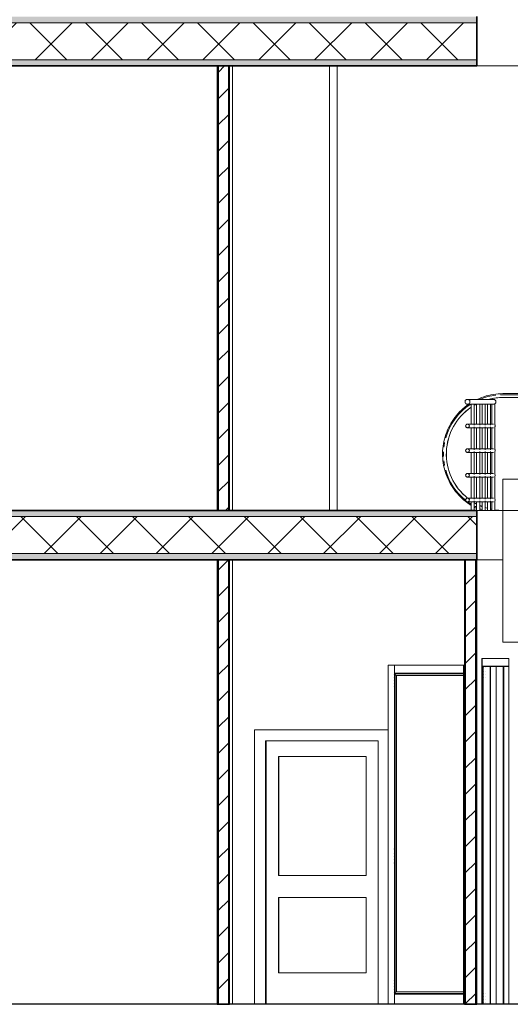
# Model space of a CAD drawing. Header units: inches. Extents: x 424 to 2043, y -237 to 445.
# Tile 886 of 965: x 966.82 to 970.79, y 218.15 to 226.13. Entities that reach past the tile are written whole.
import ezdxf

# ---------------------------------------------------------------- set-up
doc = ezdxf.new("R2010")
doc.units = ezdxf.units.IN
doc.header["$MEASUREMENT"] = 0
for name, color, linetype, lineweight in [('A-DOOR', 31, 'Continuous', 9), ('A-DOOR-FRAM', 31, 'Continuous', 9), ('A-FLOR', 192, 'Continuous', 9), ('A-FLOR-HRAL', 11, 'Continuous', 9), ('A-FLOR-MCUT', 51, 'Continuous', 9), ('A-FLOR-PATT', 8, 'Continuous', 35), ('A-GENM', 13, 'Continuous', 9), ('A-WALL', 113, 'Continuous', 9), ('A-WALL-PATT', 111, 'Continuous', 25)]:
    doc.layers.add(name, color=color, linetype=linetype, lineweight=lineweight)
pattern_1 = [(108.435, (988.67603, 228.86908), (-0.41678894, 0.83294356), [0.158, -1.159]), (139.399, (988.626028, 229.019077), (-2.49915805, 2.08284494), [0.077, -3.763]), (136.848, (988.984028, 229.069077), (-6.247659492, 5.831057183), [0.183, -8.952]), (109.983, (988.851028, 229.194077), (-1.249748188, 3.331484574), [0.098, -4.778]), (90, (988.81703, 228.86908), (-0.416, 0.417), [0.083, -0.333]), (118.443, (988.817028, 228.953077), (2.9159587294, -5.414786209), [0.227, -11.141]), (84.289, (988.709028, 229.152077), (-0.416051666, -3.748202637), [0.084, -4.102]), (129.806, (988.71703, 229.23608), (1.66603147, -2.08199523), [0.065, -3.188])]
pattern_2 = [(0, (988.56703, 228.86908), (0.406, 0.102), [0.034, -0.271, 0.034, -0.271, -1.626]), (0, (988.56703, 228.86908), (0.406, 0.102), [-0.61, 0.034, -0.576, 0.034, -0.271, -0.711]), (0, (988.56703, 228.86908), (0.406, 0.102), [-1.524, 0.034, -0.17, 0.034, -0.474]), (120, (988.72003, 228.92008), (-0.2913346, 0.30060631), [0.034, -0.271, 0.034, -0.271, -1.626]), (120, (988.72003, 228.92008), (-0.2913346, 0.30060631), [-0.61, 0.034, -0.576, 0.034, -0.271, -0.711]), (120, (988.72003, 228.92008), (-0.2913346, 0.30060631), [-1.524, 0.034, -0.17, 0.034, -0.474]), (240, (988.77103, 229.12308), (-0.1146654, -0.40260631), [0.034, -0.271, 0.034, -0.271, -1.626]), (240, (988.77103, 229.12308), (-0.1146654, -0.40260631), [-0.61, 0.034, -0.576, 0.034, -0.271, -0.711]), (240, (988.77103, 229.12308), (-0.1146654, -0.40260631), [-1.524, 0.034, -0.17, 0.034, -0.474])]
pattern_3 = [(45, (988.56703, 228.86908), (-0.2262742, 0.2262742), []), (135, (988.56703, 228.86908), (-0.2262742, -0.2262742), [])]
pattern_4 = [(0, (988.56703, 228.86908), (0, 0.15), []), (90, (988.56703, 228.86908), (-0.15, 9e-18), [])]
pattern_5 = [(45, (988.56703, 228.86908), (-0.106066, 0.106066), [])]
pattern_6 = [(45, (988.56703, 228.86908), (-0.212132, 0.212132), []), (135, (988.56703, 228.86908), (-0.212132, -0.212132), [])]

# ---------------------------------------------------------------- blocks, each defined once
blk = doc.blocks.new('Generic Models 1 - Generic Models 1-135348-Section 2')
at = {"layer": 'A-GENM', "lineweight": 25}
blk.add_line((63.9348, 1.6), (-2.9996, 1.6), dxfattribs=at)
blk = doc.blocks.new('Escalator - Escalator-177640-Section 2')
at = {"layer": 'A-GENM'}
for p, q in [((18.2253, 6.5462), (16.662, 6.5462)), ((18.2931, 6.5462), (18.2253, 6.5462)), ((23.5533, 2.6282), (18.2254, 6.5462)), ((23.621, 2.6282), (18.2932, 6.5462)), ((16.6603, 6.5144), (18.2132, 6.5144)), ((18.221, 6.5377), (16.6605, 6.5377)), ((18.2132, 6.5144), (23.5411, 2.5964)), ((23.5489, 2.6197), (18.221, 6.5377)), ((18.2888, 6.5377), (18.2369, 6.5377)), ((18.2686, 6.5144), (18.281, 6.5144)), ((18.281, 6.5144), (23.5657, 2.6282)), ((23.6052, 2.6281), (18.2888, 6.5377)), ((16.6609, 5.854), (16.6609, 5.6)), ((17.9712, 5.854), (16.6609, 5.854)), ((23.301, 1.936), (17.9712, 5.854)), ((16.6603, 5.6), (16.6603, 5.5839)), ((16.6609, 5.6), (17.7266, 5.6)), ((16.6609, 5.6), (17.7266, 5.6)), ((17.7266, 5.6), (16.6609, 5.6)), ((16.6609, 5.6), (16.6609, 4.5332)), ((17.7266, 5.6), (23.0564, 1.682)), ((17.7266, 5.6), (23.0564, 1.682)), ((23.0564, 1.682), (17.7266, 5.6)), ((16.6601, 5.5682), (16.662, 5.5682)), ((16.6609, 4.5332), (17.8789, 4.5332)), ((17.8789, 4.5332), (22.0452, 1.6)), ((23.5411, 2.5964), (24.4698, 2.5964)), ((24.47, 2.6197), (23.5489, 2.6197)), ((24.4715, 2.6282), (23.5532, 2.6282)), ((24.4726, 2.5964), (24.4704, 2.5964)), ((24.5393, 2.6282), (24.4715, 2.6282)), ((24.5404, 2.5964), (24.5381, 2.5964)), ((24.4704, 1.936), (23.301, 1.936)), ((24.4704, 1.682), (24.4704, 1.936)), ((23.0564, 1.682), (24.4698, 1.682)), ((23.0564, 1.682), (24.4698, 1.682)), ((23.2068, 1.682), (23.0564, 1.682)), ((24.4698, 1.682), (23.2068, 1.682)), ((23.2068, 1.682), (23.2068, 1.6)), ((23.2068, 1.6), (23.2068, 1.682)), ((24.4698, 1.682), (24.4698, 1.6659)), ((24.4704, 1.682), (24.4726, 1.682)), ((24.5381, 1.682), (24.5404, 1.682)), ((24.4704, 1.6), (24.4704, 1.6552)), ((24.5404, 1.6503), (24.5404, 1.6))]:
    blk.add_line(p, q, dxfattribs=at)
at = {"layer": 'A-GENM', "flags": 128}
for points in [[(16.662, 6.5462), (16.6424, 6.5458), (16.6229, 6.5446), (16.6035, 6.5427), (16.5841, 6.54), (16.5649, 6.5365), (16.5458, 6.5322), (16.5269, 6.5272), (16.5082, 6.5214), (16.4898, 6.5149), (16.4717, 6.5076), (16.4545, 6.4999)], [(16.3852, 6.4602), (16.3701, 6.4494), (16.3547, 6.4374), (16.3398, 6.4248), (16.3253, 6.4116), (16.3114, 6.3979), (16.2981, 6.3836), (16.2853, 6.3687), (16.2732, 6.3534), (16.2617, 6.3376), (16.2508, 6.3214), (16.2406, 6.3047), (16.231, 6.2877), (16.2221, 6.2702), (16.214, 6.2525), (16.2065, 6.2344), (16.1998, 6.216), (16.1939, 6.1974), (16.1886, 6.1785), (16.1842, 6.1595), (16.1805, 6.1403), (16.1775, 6.121), (16.1754, 6.1015), (16.174, 6.082), (16.1734, 6.0625), (16.1736, 6.0429), (16.1745, 6.0234), (16.1763, 6.0039), (16.1788, 5.9845), (16.1821, 5.9652), (16.1861, 5.9461), (16.1909, 5.9272), (16.1965, 5.9084), (16.2028, 5.8899), (16.2099, 5.8717), (16.2177, 5.8537), (16.2261, 5.8361), (16.2353, 5.8188), (16.2452, 5.802), (16.2557, 5.7855), (16.2669, 5.7694), (16.2787, 5.7539), (16.2911, 5.7388), (16.3042, 5.7242), (16.3178, 5.7101), (16.3319, 5.6966), (16.3466, 5.6837), (16.3617, 5.6714), (16.3774, 5.6597), (16.3935, 5.6486), (16.4054, 5.6411)], [(16.4303, 5.6267), (16.4443, 5.6194), (16.4491, 5.6171)], [(16.474, 5.6059), (16.48, 5.6034), (16.4889, 5.6)], [(24.4715, 1.6502), (24.491, 1.6506), (24.5105, 1.6518), (24.53, 1.6537), (24.5493, 1.6565), (24.5686, 1.66), (24.5876, 1.6642), (24.6065, 1.6693), (24.6252, 1.675), (24.6436, 1.6816), (24.6618, 1.6888), (24.6796, 1.6968), (24.6971, 1.7055), (24.7143, 1.7149), (24.731, 1.7249), (24.7474, 1.7356), (24.7633, 1.747), (24.7787, 1.759), (24.7937, 1.7716), (24.8081, 1.7848), (24.822, 1.7986), (24.8353, 1.8129), (24.8481, 1.8277), (24.8602, 1.843), (24.8718, 1.8588), (24.8826, 1.875), (24.8929, 1.8917), (24.9024, 1.9088), (24.9113, 1.9262), (24.9194, 1.944), (24.9269, 1.9621), (24.9336, 1.9804), (24.9396, 1.999), (24.9448, 2.0179), (24.9493, 2.0369), (24.953, 2.0561), (24.9559, 2.0755), (24.9581, 2.0949), (24.9595, 2.1144), (24.9601, 2.134), (24.9599, 2.1535), (24.9589, 2.173), (24.9572, 2.1925), (24.9547, 2.2119), (24.9514, 2.2312), (24.9473, 2.2503), (24.9425, 2.2693), (24.9369, 2.288), (24.9306, 2.3065), (24.9236, 2.3248), (24.9158, 2.3427), (24.9073, 2.3603), (24.8981, 2.3776), (24.8882, 2.3945), (24.8777, 2.4109), (24.8665, 2.427), (24.8547, 2.4426), (24.8423, 2.4577), (24.8293, 2.4722), (24.8157, 2.4863), (24.8015, 2.4998), (24.7869, 2.5127), (24.7717, 2.525), (24.756, 2.5368), (24.7399, 2.5478), (24.7234, 2.5582), (24.7064, 2.568), (24.6891, 2.5771), (24.6714, 2.5854), (24.6535, 2.5931), (24.6352, 2.6), (24.6166, 2.6062), (24.5979, 2.6116), (24.5789, 2.6163), (24.5597, 2.6202), (24.5404, 2.6233), (24.521, 2.6257), (24.5015, 2.6273), (24.482, 2.6281), (24.4715, 2.6282)], [(24.5393, 1.6502), (24.5588, 1.6506), (24.5783, 1.6518), (24.5978, 1.6537), (24.6171, 1.6565), (24.6363, 1.66), (24.6554, 1.6642), (24.6743, 1.6693), (24.693, 1.675), (24.7114, 1.6816), (24.7296, 1.6888), (24.7474, 1.6968), (24.7649, 1.7055), (24.7821, 1.7149), (24.7988, 1.7249), (24.8152, 1.7356), (24.8311, 1.747), (24.8465, 1.759), (24.8615, 1.7716), (24.8759, 1.7848), (24.8898, 1.7986), (24.9031, 1.8129), (24.9159, 1.8277), (24.928, 1.843), (24.9395, 1.8588), (24.9504, 1.875), (24.9607, 1.8917), (24.9702, 1.9088), (24.9791, 1.9262), (24.9872, 1.944), (24.9947, 1.9621), (25.0014, 1.9804), (25.0074, 1.999), (25.0126, 2.0179), (25.0171, 2.0369), (25.0208, 2.0561), (25.0237, 2.0755), (25.0259, 2.0949), (25.0272, 2.1144), (25.0278, 2.134), (25.0277, 2.1535), (25.0267, 2.173), (25.025, 2.1925), (25.0224, 2.2119), (25.0191, 2.2312), (25.0151, 2.2503), (25.0103, 2.2693), (25.0047, 2.288), (24.9984, 2.3065), (24.9913, 2.3248), (24.9836, 2.3427), (24.9751, 2.3603), (24.9659, 2.3776), (24.956, 2.3945), (24.9455, 2.4109), (24.9343, 2.427), (24.9225, 2.4426), (24.9101, 2.4577), (24.8971, 2.4722), (24.8835, 2.4863), (24.8693, 2.4998), (24.8546, 2.5127), (24.8395, 2.525), (24.8238, 2.5368), (24.8077, 2.5478), (24.7912, 2.5582), (24.7742, 2.568), (24.7569, 2.5771), (24.7392, 2.5854), (24.7212, 2.5931), (24.703, 2.6), (24.6844, 2.6062), (24.6656, 2.6116), (24.6467, 2.6163), (24.6275, 2.6202), (24.6082, 2.6233), (24.5888, 2.6257), (24.5693, 2.6273), (24.5498, 2.6281), (24.5393, 2.6282)]]:
    blk.add_lwpolyline(points, dxfattribs=at)
at = {"layer": 'A-GENM'}
for centre, major_axis, ratio, start_param, end_param in [((16.6605, 6.0572), (0, 0.4805), 0.999044, 0.571277, 1.295907), ((16.6603, 6.0572), (0, 0.4572), 0.999044, 0.491662, 0.528981), ((16.6609, 6.0572), (0, 0.4572), 0.999044, 0.491664, 0.530434), ((16.6605, 6.0572), (0, 0.4805), 0.999044, 0.115922, 0.391587), ((16.6603, 6.0572), (0, 0.4572), 0.999044, 0, 0.238377), ((16.6609, 6.0572), (0, 0.4572), 0.999044, 0.165347, 0.238374), ((16.6605, 6.0572), (0, 0.4805), 0.999044, 0, 0.037382), ((16.6603, 6.0572), (0, 0.4572), 0.999044, 0.594371, 2.468935), ((16.6609, 6.0572), (0, 0.4572), 0.999044, 0.595825, 2.468935), ((16.6605, 6.0572), (0, 0.4805), 0.999044, 1.374447, 1.452987), ((16.6605, 6.0572), (0, 0.4805), 0.999044, 1.531526, 1.610066), ((16.6605, 6.0572), (0, 0.4805), 0.999044, 1.688606, 1.767146), ((16.6605, 6.0572), (0, 0.4805), 0.999044, 1.845686, 2.464326), ((16.6605, 6.0572), (0, 0.4805), 0.999044, 2.508106, 2.579595), ((16.6609, 6.0572), (0, 0.4572), 0.999044, 2.610781, 2.659149), ((16.6603, 6.0572), (0, 0.4572), 0.999044, 2.612236, 2.660476), ((16.6605, 6.0572), (0, 0.4805), 0.999044, 2.640275, 2.685161), ((16.6609, 6.0572), (0, 0.4572), 0.999044, 2.718496, 2.763685), ((16.6603, 6.0572), (0, 0.4572), 0.999044, 2.719825, 2.765012), ((16.6605, 6.0572), (0, 0.4805), 0.999044, 2.741361, 2.783756), ((16.6609, 6.0572), (0, 0.4572), 0.999044, 2.822524, 2.865066), ((16.6603, 6.0572), (0, 0.4572), 0.999044, 2.82378, 2.86632), ((16.6609, 6.0572), (0, 0.4572), 0.999044, 2.921405, 2.946476), ((16.6603, 6.0572), (0, 0.4572), 0.999044, 2.92266, 2.947731), ((16.6603, 6.0572), (0, 0.4572), 0.999044, 3.003379, 3.141593), ((16.6607, 5.5839), (0, 0.00898), 0.043708, 1.570796, 2.491661), ((16.662, 5.6423), (0, 0.0741), 0.043708, 2.656457, 2.788975), ((24.4698, 2.1392), (0, 0.4572), 0.999044, 3.141593, 6.283185), ((24.47, 2.1392), (0, 0.4805), 0.999044, 4.934914, 6.283185), ((24.5377, 2.1392), (0, 0.4805), 0.999044, 4.934914, 6.207924), ((24.5376, 2.1392), (0, 0.4572), 0.999044, 6.001783, 6.004459), ((24.5376, 2.1392), (0, 0.4572), 0.999044, 3.595289, 5.834791), ((24.47, 2.1392), (0, 0.4805), 0.999044, 4.516039, 4.908739), ((24.5377, 2.1392), (0, 0.4805), 0.999044, 4.516039, 4.908739), ((24.47, 2.1392), (0, 0.4805), 0.999044, 3.141593, 4.489864), ((24.5377, 2.1392), (0, 0.4805), 0.999044, 3.208372, 4.489864), ((24.5376, 2.1392), (0, 0.4572), 0.999044, 3.420318, 3.422995), ((24.4702, 1.6659), (0, 0.00898), 0.043708, 1.570796, 2.491661), ((24.4715, 1.7243), (0, 0.0741), 0.043708, 2.656457, 3.141593), ((24.5393, 1.7243), (0, 0.0741), 0.043708, 2.772645, 3.141593)]:
    blk.add_ellipse(centre, major_axis=major_axis, ratio=ratio, start_param=start_param, end_param=end_param, dxfattribs=at)
for points in [[(18.221, 6.5377), (18.2233, 6.5432), (18.2248, 6.5462), (18.2253, 6.5462)], [(18.2888, 6.5377), (18.2911, 6.5432), (18.2926, 6.5462), (18.2931, 6.5462)], [(18.2185, 6.5305), (18.2187, 6.5312), (18.2192, 6.5326), (18.2198, 6.5345), (18.2205, 6.5363), (18.2208, 6.5372), (18.221, 6.5377)], [(18.2863, 6.5305), (18.2865, 6.5312), (18.287, 6.5326), (18.2876, 6.5345), (18.2882, 6.5363), (18.2886, 6.5372), (18.2888, 6.5377)], [(23.5464, 2.6125), (23.5466, 2.6132), (23.5471, 2.6146), (23.5477, 2.6166), (23.5483, 2.6183), (23.5487, 2.6193), (23.5489, 2.6197)], [(23.5489, 2.6197), (23.5511, 2.6253), (23.5527, 2.6282), (23.5532, 2.6282)]]:
    blk.add_open_spline(points, degree=3, dxfattribs=at)
blk = doc.blocks.new('Railing - 25mm-V40-Section 2')
at = {"layer": 'A-FLOR-HRAL'}
for p, q in [((16.5725, 6.46), (16.5725, 6.3)), ((16.5975, 6.46), (16.5725, 6.46)), ((16.5975, 6.2918), (16.5975, 6.46)), ((16.5975, 6.46), (16.5975, 6.46)), ((16.5725, 6.27), (16.5725, 6.1)), ((16.5975, 6.0918), (16.5975, 6.2782)), ((16.5725, 6.07), (16.5725, 5.9)), ((16.5975, 5.8918), (16.5975, 6.0782)), ((16.5725, 5.87), (16.5725, 5.7)), ((16.5975, 5.6918), (16.5975, 5.8782)), ((16.5725, 5.67), (16.5725, 5.6)), ((16.5975, 5.6), (16.5975, 5.6782))]:
    blk.add_line(p, q, dxfattribs=at)
blk = doc.blocks.new('Railing - 25mm-V41-Section 2')
at = {"layer": 'A-FLOR-HRAL'}
for p, q in [((16.4053, 6.46), (16.4053, 6.2998)), ((16.4303, 6.46), (16.4053, 6.46)), ((16.4303, 6.292), (16.4303, 6.46)), ((16.4303, 6.46), (16.4303, 6.46)), ((16.4053, 6.2702), (16.4053, 6.0998)), ((16.4303, 6.092), (16.4303, 6.278)), ((16.4053, 6.0702), (16.4053, 5.8998)), ((16.4303, 5.892), (16.4303, 6.078)), ((16.4053, 5.8702), (16.4053, 5.6998)), ((16.4303, 5.692), (16.4303, 5.878)), ((16.4053, 5.6702), (16.4053, 5.6)), ((16.4303, 5.6), (16.4303, 5.678))]:
    blk.add_line(p, q, dxfattribs=at)
blk = doc.blocks.new('Railing - 25mm-V42-Section 2')
at = {"layer": 'A-FLOR-HRAL'}
for p, q in [((16.449, 6.46), (16.449, 6.2998)), ((16.474, 6.46), (16.4491, 6.46)), ((16.474, 6.2919), (16.474, 6.46)), ((16.474, 6.46), (16.474, 6.46)), ((16.449, 6.2702), (16.449, 6.0998)), ((16.474, 6.0919), (16.474, 6.2781)), ((16.449, 6.0702), (16.449, 5.8998)), ((16.474, 5.8919), (16.474, 6.0781)), ((16.449, 5.8702), (16.449, 5.6998)), ((16.474, 5.6919), (16.474, 5.8781)), ((16.449, 5.6702), (16.449, 5.6)), ((16.474, 5.6), (16.474, 5.6781))]:
    blk.add_line(p, q, dxfattribs=at)
blk = doc.blocks.new('Railing - 25mm-V43-Section 2')
at = {"layer": 'A-FLOR-HRAL'}
for p, q in [((16.4927, 6.46), (16.4927, 6.3)), ((16.5177, 6.46), (16.4928, 6.46)), ((16.5177, 6.2919), (16.5177, 6.46)), ((16.5177, 6.46), (16.5177, 6.46)), ((16.4927, 6.27), (16.4927, 6.1)), ((16.5177, 6.0919), (16.5177, 6.2781)), ((16.4927, 6.07), (16.4927, 5.9)), ((16.5177, 5.8919), (16.5177, 6.0781)), ((16.4927, 5.87), (16.4927, 5.7)), ((16.5177, 5.6919), (16.5177, 5.8781)), ((16.4927, 5.67), (16.4927, 5.6)), ((16.5177, 5.6), (16.5177, 5.6781))]:
    blk.add_line(p, q, dxfattribs=at)
blk = doc.blocks.new('Railing - 25mm-V44-Section 2')
at = {"layer": 'A-FLOR-HRAL'}
for p, q in [((16.5365, 6.46), (16.5365, 6.3)), ((16.5614, 6.46), (16.5365, 6.46)), ((16.5615, 6.46), (16.5614, 6.46)), ((16.5615, 6.2919), (16.5615, 6.46)), ((16.5365, 6.27), (16.5365, 6.1)), ((16.5615, 6.0919), (16.5615, 6.2781)), ((16.5365, 6.07), (16.5365, 5.9)), ((16.5615, 5.8919), (16.5615, 6.0781)), ((16.5365, 5.87), (16.5365, 5.7)), ((16.5615, 5.6919), (16.5615, 5.8781)), ((16.5365, 5.67), (16.5365, 5.6)), ((16.5615, 5.6), (16.5615, 5.6781))]:
    blk.add_line(p, q, dxfattribs=at)
blk = doc.blocks.new('Railing - Railing-185991-Section 2')
at = {"layer": 'A-FLOR-HRAL'}
for p, q in [((16.5855, 6.5), (16.375, 6.5)), ((16.375, 6.46), (16.5855, 6.46)), ((16.5855, 6.3), (16.375, 6.3)), ((16.375, 6.27), (16.5855, 6.27)), ((16.5855, 6.1), (16.375, 6.1)), ((16.375, 6.07), (16.5855, 6.07)), ((16.5855, 5.9), (16.375, 5.9)), ((16.375, 5.87), (16.5855, 5.87)), ((16.5855, 5.7), (16.375, 5.7)), ((16.375, 5.67), (16.5855, 5.67))]:
    blk.add_line(p, q, dxfattribs=at)
at = {"layer": 'A-FLOR-HRAL', "lineweight": 18, "flags": 128}
for points in [[(16.3951, 6.48), (16.3945, 6.4848), (16.3928, 6.4893), (16.39, 6.4933), (16.3864, 6.4965), (16.3821, 6.4987), (16.3775, 6.4999), (16.3726, 6.4999), (16.3679, 6.4987), (16.3637, 6.4965), (16.3601, 6.4933), (16.3573, 6.4893), (16.3556, 6.4848), (16.355, 6.48)], [(16.355, 6.48), (16.3556, 6.4752), (16.3573, 6.4707), (16.3601, 6.4667), (16.3637, 6.4635), (16.3679, 6.4613), (16.3726, 6.4601), (16.3775, 6.4601), (16.3821, 6.4613), (16.3864, 6.4635), (16.39, 6.4667), (16.3928, 6.4707), (16.3945, 6.4752), (16.3951, 6.48)], [(16.3901, 6.285), (16.3896, 6.2886), (16.3883, 6.292), (16.3863, 6.2949), (16.3836, 6.2973), (16.3804, 6.299), (16.3769, 6.2999), (16.3732, 6.2999), (16.3697, 6.299), (16.3665, 6.2973), (16.3638, 6.2949), (16.3617, 6.292), (16.3605, 6.2886), (16.36, 6.285)], [(16.36, 6.285), (16.3605, 6.2814), (16.3617, 6.278), (16.3638, 6.2751), (16.3665, 6.2727), (16.3697, 6.271), (16.3732, 6.2701), (16.3769, 6.2701), (16.3804, 6.271), (16.3836, 6.2727), (16.3863, 6.2751), (16.3883, 6.278), (16.3896, 6.2814), (16.3901, 6.285)], [(16.3901, 6.085), (16.3896, 6.0886), (16.3883, 6.092), (16.3863, 6.0949), (16.3836, 6.0973), (16.3804, 6.099), (16.3769, 6.0999), (16.3732, 6.0999), (16.3697, 6.099), (16.3665, 6.0973), (16.3638, 6.0949), (16.3617, 6.092), (16.3605, 6.0886), (16.36, 6.085)], [(16.36, 6.085), (16.3605, 6.0814), (16.3617, 6.078), (16.3638, 6.0751), (16.3665, 6.0727), (16.3697, 6.071), (16.3732, 6.0701), (16.3769, 6.0701), (16.3804, 6.071), (16.3836, 6.0727), (16.3863, 6.0751), (16.3883, 6.078), (16.3896, 6.0814), (16.3901, 6.085)], [(16.3901, 5.885), (16.3896, 5.8886), (16.3883, 5.892), (16.3863, 5.8949), (16.3836, 5.8973), (16.3804, 5.899), (16.3769, 5.8999), (16.3732, 5.8999), (16.3697, 5.899), (16.3665, 5.8973), (16.3638, 5.8949), (16.3617, 5.892), (16.3605, 5.8886), (16.36, 5.885)], [(16.36, 5.885), (16.3605, 5.8814), (16.3617, 5.878), (16.3638, 5.8751), (16.3665, 5.8727), (16.3697, 5.871), (16.3732, 5.8701), (16.3769, 5.8701), (16.3804, 5.871), (16.3836, 5.8727), (16.3863, 5.8751), (16.3883, 5.878), (16.3896, 5.8814), (16.3901, 5.885)], [(16.3901, 5.685), (16.3896, 5.6886), (16.3883, 5.692), (16.3863, 5.6949), (16.3836, 5.6973), (16.3804, 5.699), (16.3769, 5.6999), (16.3732, 5.6999), (16.3697, 5.699), (16.3665, 5.6973), (16.3638, 5.6949), (16.3617, 5.692), (16.3605, 5.6886), (16.36, 5.685)], [(16.36, 5.685), (16.3605, 5.6814), (16.3617, 5.678), (16.3638, 5.6751), (16.3665, 5.6727), (16.3697, 5.671), (16.3732, 5.6701), (16.3769, 5.6701), (16.3804, 5.671), (16.3836, 5.6727), (16.3863, 5.6751), (16.3883, 5.678), (16.3896, 5.6814), (16.3901, 5.685)]]:
    blk.add_lwpolyline(points, dxfattribs=at)
at = {"layer": 'A-FLOR-HRAL'}
for centre, major_axis, start_param, end_param in [((16.5855, 6.48), (0, 0.02), 4.712389, 6.283185), ((16.5855, 6.48), (0, 0.02), 3.141593, 4.712389), ((16.5855, 6.285), (0, 0.015), 4.712389, 5.349904), ((16.5855, 6.285), (0, 0.015), 4.074874, 4.712389), ((16.5855, 6.085), (0, 0.015), 4.712389, 5.349904), ((16.5855, 6.085), (0, 0.015), 4.074874, 4.712389), ((16.5855, 5.885), (0, 0.015), 4.712389, 5.349904), ((16.5855, 5.885), (0, 0.015), 4.074874, 4.712389), ((16.5855, 5.685), (0, 0.015), 4.055985, 4.712389), ((16.5855, 5.685), (0, 0.015), 4.712389, 5.349904)]:
    blk.add_ellipse(centre, major_axis=major_axis, ratio=0.999044, start_param=start_param, end_param=end_param, dxfattribs=at)
for name in ['Railing - 25mm-V41-Section 2', 'Railing - 25mm-V42-Section 2', 'Railing - 25mm-V43-Section 2', 'Railing - 25mm-V44-Section 2', 'Railing - 25mm-V40-Section 2']:
    blk.add_blockref(name, (0, 0))
blk = doc.blocks.new('5-panel_Bi-fold_external_door_10806 - Type 1-225860-Section 2')
at = {"layer": 'A-DOOR'}
for p, q in [((16.4923, 4.4), (16.4942, 4.4)), ((16.4923, 4.4), (16.4923, 1.6)), ((16.4942, 4.339), (16.4942, 4.4)), ((16.4942, 4.4), (16.7089, 4.4)), ((16.4942, 4.4), (16.4942, 1.6)), ((16.7089, 4.4), (16.7089, 4.339)), ((16.7089, 4.4), (16.7108, 4.4)), ((16.7089, 4.4), (16.7089, 1.6)), ((16.7108, 4.4), (16.7108, 1.6)), ((15.7325, 4.348), (15.7838, 4.348)), ((15.7325, 4.348), (15.7325, 1.6)), ((15.7838, 4.348), (15.7838, 1.6)), ((15.7846, 4.2816), (15.7846, 4.348)), ((15.7846, 4.348), (16.344, 4.348)), ((16.344, 4.348), (16.35, 4.348)), ((16.344, 1.6), (16.344, 4.348)), ((16.4922, 4.337), (16.7069, 4.337)), ((16.4942, 4.339), (16.7089, 4.339)), ((16.4963, 4.3372), (16.4963, 1.6)), ((16.5013, 4.3374), (16.5013, 4.2816)), ((16.5019, 1.6), (16.5019, 4.3374)), ((16.5065, 4.324), (16.5065, 4.324)), ((16.5065, 4.324), (16.5065, 4.324)), ((16.5065, 4.324), (16.5065, 4.324)), ((16.5205, 4.324), (16.5205, 4.324)), ((16.5205, 4.324), (16.5205, 4.324)), ((16.5205, 4.324), (16.5205, 4.324)), ((16.5205, 4.324), (16.5205, 4.324)), ((16.5205, 4.324), (16.5205, 4.324)), ((16.5205, 4.324), (16.5205, 4.324)), ((16.558, 1.6), (16.558, 4.3378)), ((16.562, 1.6), (16.562, 4.3378)), ((16.6074, 4.3388), (16.6074, 1.6)), ((16.6646, 4.3375), (16.6646, 1.6)), ((16.6692, 4.3375), (16.6692, 1.6)), ((15.7725, 4.2725), (15.7725, 4.2725)), ((15.7726, 4.2725), (15.7725, 4.2725)), ((15.7726, 4.2475), (15.7725, 4.2475)), ((15.7725, 4.2475), (15.7725, 4.2475)), ((15.7726, 4.2475), (15.7725, 4.2475)), ((15.7726, 4.2725), (15.7726, 4.2725)), ((15.7726, 4.2475), (15.7726, 4.2475)), ((15.7726, 4.2475), (15.7726, 4.2475)), ((15.7726, 4.2475), (15.7726, 4.2475)), ((15.7846, 4.2766), (15.7846, 4.2816)), ((15.7846, 4.2816), (16.344, 4.2816)), ((15.7949, 4.2627), (15.7846, 4.2766)), ((15.7846, 4.2766), (16.344, 4.2766)), ((15.7865, 4.2725), (15.7865, 4.2725)), ((15.7865, 4.2475), (15.7865, 4.2475)), ((15.7865, 4.2475), (15.7865, 4.2475)), ((15.7865, 4.2475), (15.7865, 4.2475)), ((15.7954, 4.2626), (15.7949, 4.2627)), ((15.7949, 4.2627), (16.344, 4.2627)), ((15.7955, 4.2627), (15.7955, 1.7018)), ((15.7991, 4.2627), (15.7991, 1.7018)), ((16.4963, 4.2816), (16.5013, 4.2816)), ((16.5012, 4.2766), (16.4963, 4.2694)), ((16.4963, 4.2766), (16.5012, 4.2766)), ((16.5013, 4.2816), (16.5012, 4.2766)), ((16.5065, 4.299), (16.5065, 4.299)), ((16.5065, 4.299), (16.5065, 4.299)), ((16.5065, 4.299), (16.5065, 4.299)), ((16.5065, 4.274), (16.5065, 4.274)), ((16.5065, 4.274), (16.5065, 4.274)), ((16.5065, 4.274), (16.5065, 4.274)), ((16.5065, 4.249), (16.5065, 4.249)), ((16.5065, 4.249), (16.5065, 4.249)), ((16.5205, 4.299), (16.5205, 4.299)), ((16.5205, 4.299), (16.5205, 4.299)), ((16.5205, 4.299), (16.5205, 4.299)), ((16.5205, 4.299), (16.5205, 4.299)), ((16.5205, 4.299), (16.5205, 4.299)), ((16.5205, 4.299), (16.5205, 4.299)), ((16.5205, 4.274), (16.5205, 4.274)), ((16.5205, 4.274), (16.5205, 4.274)), ((16.5205, 4.274), (16.5205, 4.274)), ((16.5205, 4.274), (16.5205, 4.274)), ((16.5205, 4.274), (16.5205, 4.274)), ((16.5205, 4.274), (16.5205, 4.274)), ((16.5205, 4.249), (16.5205, 4.249)), ((16.5205, 4.249), (16.5205, 4.249)), ((16.5205, 4.249), (16.5205, 4.249)), ((16.5205, 4.249), (16.5205, 4.249)), ((15.7726, 4.2225), (15.7725, 4.2225)), ((15.7725, 4.2225), (15.7725, 4.2225)), ((15.7726, 4.2225), (15.7725, 4.2225)), ((15.7726, 4.1975), (15.7725, 4.1975)), ((15.7725, 4.1975), (15.7725, 4.1975)), ((15.7726, 4.1975), (15.7725, 4.1975)), ((15.7726, 4.1725), (15.7725, 4.1725)), ((15.7726, 4.2225), (15.7726, 4.2225)), ((15.7726, 4.2225), (15.7726, 4.2225)), ((15.7726, 4.2225), (15.7726, 4.2225)), ((15.7726, 4.1975), (15.7726, 4.1975)), ((15.7726, 4.1975), (15.7726, 4.1975)), ((15.7726, 4.1975), (15.7726, 4.1975)), ((15.7726, 4.1725), (15.7726, 4.1725)), ((15.7726, 4.1725), (15.7726, 4.1725)), ((15.7865, 4.2225), (15.7865, 4.2225)), ((15.7865, 4.2225), (15.7865, 4.2225)), ((15.7865, 4.2225), (15.7865, 4.2225)), ((15.7865, 4.1975), (15.7865, 4.1975)), ((15.7865, 4.1975), (15.7865, 4.1975)), ((15.7865, 4.1975), (15.7865, 4.1975)), ((15.7865, 4.1725), (15.7865, 4.1725)), ((15.7865, 4.1725), (15.7865, 4.1725)), ((15.7725, 2.858), (15.7725, 2.858)), ((15.7726, 2.858), (15.7725, 2.858)), ((15.7726, 2.85), (15.7725, 2.85)), ((15.7725, 2.85), (15.7725, 2.85)), ((15.7726, 2.85), (15.7725, 2.85)), ((15.7726, 2.825), (15.7725, 2.825)), ((15.7725, 2.825), (15.7725, 2.825)), ((15.7726, 2.825), (15.7725, 2.825)), ((15.7726, 2.8), (15.7725, 2.8)), ((15.7725, 2.8), (15.7725, 2.8)), ((15.7726, 2.8), (15.7725, 2.8)), ((15.7726, 2.858), (15.7726, 2.858)), ((15.7726, 2.85), (15.7726, 2.85)), ((15.7726, 2.85), (15.7726, 2.85)), ((15.7726, 2.85), (15.7726, 2.85)), ((15.7726, 2.825), (15.7726, 2.825)), ((15.7726, 2.825), (15.7726, 2.825)), ((15.7726, 2.825), (15.7726, 2.825)), ((15.7726, 2.8), (15.7726, 2.8)), ((15.7726, 2.8), (15.7726, 2.8)), ((15.7726, 2.8), (15.7726, 2.8)), ((15.7865, 2.858), (15.7865, 2.858)), ((15.7865, 2.85), (15.7865, 2.85)), ((15.7865, 2.85), (15.7865, 2.85)), ((15.7865, 2.85), (15.7865, 2.85)), ((15.7865, 2.825), (15.7865, 2.825)), ((15.7865, 2.825), (15.7865, 2.825)), ((15.7865, 2.825), (15.7865, 2.825)), ((15.7865, 2.8), (15.7865, 2.8)), ((15.7865, 2.8), (15.7865, 2.8)), ((15.7865, 2.8), (15.7865, 2.8)), ((15.7726, 2.775), (15.7725, 2.775)), ((15.7725, 2.775), (15.7725, 2.775)), ((15.7726, 2.775), (15.7725, 2.775)), ((15.7726, 2.75), (15.7725, 2.75)), ((15.7725, 2.75), (15.7725, 2.75)), ((15.7726, 2.75), (15.7725, 2.75)), ((15.7726, 2.742), (15.7725, 2.742)), ((15.7726, 2.775), (15.7726, 2.775)), ((15.7726, 2.775), (15.7726, 2.775)), ((15.7726, 2.775), (15.7726, 2.775)), ((15.7726, 2.75), (15.7726, 2.75)), ((15.7726, 2.75), (15.7726, 2.75)), ((15.7726, 2.75), (15.7726, 2.75)), ((15.7726, 2.742), (15.7726, 2.742)), ((15.7726, 2.742), (15.7726, 2.742)), ((15.7865, 2.775), (15.7865, 2.775)), ((15.7865, 2.775), (15.7865, 2.775)), ((15.7865, 2.775), (15.7865, 2.775)), ((15.7865, 2.75), (15.7865, 2.75)), ((15.7865, 2.75), (15.7865, 2.75)), ((15.7865, 2.75), (15.7865, 2.75)), ((15.7865, 2.742), (15.7865, 2.742)), ((15.7865, 2.742), (15.7865, 2.742)), ((15.7725, 1.792), (15.7725, 1.792)), ((15.7726, 1.792), (15.7725, 1.792)), ((15.7726, 1.767), (15.7725, 1.767)), ((15.7725, 1.767), (15.7725, 1.767)), ((15.7726, 1.767), (15.7725, 1.767)), ((15.7726, 1.792), (15.7726, 1.792)), ((15.7726, 1.767), (15.7726, 1.767)), ((15.7726, 1.767), (15.7726, 1.767)), ((15.7726, 1.767), (15.7726, 1.767)), ((15.7865, 1.792), (15.7865, 1.792)), ((15.7865, 1.767), (15.7865, 1.767)), ((15.7865, 1.767), (15.7865, 1.767)), ((15.7865, 1.767), (15.7865, 1.767)), ((15.7726, 1.742), (15.7725, 1.742)), ((15.7725, 1.742), (15.7725, 1.742)), ((15.7726, 1.742), (15.7725, 1.742)), ((15.7726, 1.717), (15.7725, 1.717)), ((15.7725, 1.717), (15.7725, 1.717)), ((15.7726, 1.717), (15.7725, 1.717)), ((15.7726, 1.692), (15.7725, 1.692)), ((15.7726, 1.742), (15.7726, 1.742)), ((15.7726, 1.742), (15.7726, 1.742)), ((15.7726, 1.742), (15.7726, 1.742)), ((15.7726, 1.717), (15.7726, 1.717)), ((15.7726, 1.717), (15.7726, 1.717)), ((15.7726, 1.717), (15.7726, 1.717)), ((15.7726, 1.692), (15.7726, 1.692)), ((15.7726, 1.692), (15.7726, 1.692)), ((15.7846, 1.6879), (15.7949, 1.7018)), ((15.7846, 1.6829), (15.7846, 1.6879)), ((15.7846, 1.6879), (16.344, 1.6879)), ((15.7846, 1.6), (15.7846, 1.6829)), ((15.7846, 1.6829), (16.344, 1.6829)), ((15.7865, 1.742), (15.7865, 1.742)), ((15.7865, 1.742), (15.7865, 1.742)), ((15.7865, 1.742), (15.7865, 1.742)), ((15.7865, 1.717), (15.7865, 1.717)), ((15.7865, 1.717), (15.7865, 1.717)), ((15.7865, 1.717), (15.7865, 1.717)), ((15.7865, 1.692), (15.7865, 1.692)), ((15.7865, 1.692), (15.7865, 1.692)), ((15.7949, 1.7018), (15.7954, 1.7019)), ((15.7949, 1.7018), (16.344, 1.7018)), ((16.4963, 1.6951), (16.5012, 1.6879)), ((16.4963, 1.6879), (16.5012, 1.6879)), ((16.4963, 1.6829), (16.5013, 1.6829)), ((16.5012, 1.6879), (16.5013, 1.6829)), ((16.5013, 1.6829), (16.5013, 1.6)), ((16.5065, 1.686), (16.5065, 1.686)), ((16.5205, 1.686), (16.5205, 1.686)), ((16.5205, 1.686), (16.5205, 1.686)), ((16.5065, 1.661), (16.5065, 1.661)), ((16.5065, 1.661), (16.5065, 1.661)), ((16.5065, 1.661), (16.5065, 1.661)), ((16.5065, 1.636), (16.5065, 1.636)), ((16.5065, 1.636), (16.5065, 1.636)), ((16.5065, 1.636), (16.5065, 1.636)), ((16.5065, 1.611), (16.5065, 1.611)), ((16.5065, 1.611), (16.5065, 1.611)), ((16.5065, 1.611), (16.5065, 1.611)), ((16.5205, 1.661), (16.5205, 1.661)), ((16.5205, 1.661), (16.5205, 1.661)), ((16.5205, 1.661), (16.5205, 1.661)), ((16.5205, 1.661), (16.5205, 1.661)), ((16.5205, 1.661), (16.5205, 1.661)), ((16.5205, 1.661), (16.5205, 1.661)), ((16.5205, 1.636), (16.5205, 1.636)), ((16.5205, 1.636), (16.5205, 1.636)), ((16.5205, 1.636), (16.5205, 1.636)), ((16.5205, 1.636), (16.5205, 1.636)), ((16.5205, 1.636), (16.5205, 1.636)), ((16.5205, 1.636), (16.5205, 1.636)), ((16.5205, 1.611), (16.5205, 1.611)), ((16.5205, 1.611), (16.5205, 1.611)), ((16.5205, 1.611), (16.5205, 1.611)), ((16.5205, 1.611), (16.5205, 1.611)), ((16.5205, 1.611), (16.5205, 1.611)), ((16.5205, 1.611), (16.5205, 1.611))]:
    blk.add_line(p, q, dxfattribs=at)
blk.add_ellipse((16.7069, 4.339), major_axis=(0, 0.002), ratio=0.999044, start_param=3.141593, end_param=4.722469, dxfattribs=at)
blk = doc.blocks.new('M_Single-Louvered - 0914 x 2134mm-227719-Section 2')
at = {"layer": 'A-DOOR'}
for p, q in [((14.7437, 3.734), (14.7437, 1.6)), ((14.8455, 2.642), (14.8455, 3.607)), ((14.8455, 3.607), (15.5543, 3.607)), ((14.8459, 3.607), (14.8459, 2.642)), ((15.5543, 3.607), (15.5543, 2.642)), ((15.5543, 2.642), (14.8455, 2.642)), ((14.8455, 1.854), (14.8455, 2.464)), ((14.8455, 2.464), (15.5543, 2.464)), ((14.8459, 2.464), (14.8459, 1.854)), ((15.5543, 2.464), (15.5543, 1.854)), ((15.5543, 1.854), (14.8455, 1.854))]:
    blk.add_line(p, q, dxfattribs=at)
at = {"layer": 'A-DOOR-FRAM'}
for p, q in [((15.7325, 3.823), (14.6508, 3.823)), ((14.6508, 3.823), (14.6508, 1.6)), ((14.7397, 1.6), (14.7397, 3.734)), ((14.7397, 3.734), (15.652, 3.734)), ((14.7408, 3.734), (14.7408, 1.6)), ((15.652, 3.734), (15.652, 1.6))]:
    blk.add_line(p, q, dxfattribs=at)

msp = doc.modelspace()

# ---------------------------------------------------------------- hatches: boundary and pattern name
at = {"layer": 'A-FLOR-PATT', "lineweight": 9}
h = msp.add_hatch(dxfattribs=at)
h.set_pattern_fill('FP_2', color=256, style=0, pattern_type=2)
h.set_pattern_definition(pattern_2)
h.paths.add_polyline_path([(1012.7941, 226.1001), (1013.3677, 226.1001), (1013.3677, 226.1501), (983.7718, 226.1501), (983.7718, 226.1001), (1012.1003, 226.1001)], flags=0)
h.paths.add_polyline_path([(945.5373, 226.1001), (963.3888, 226.1001), (963.3888, 226.1501), (945.5373, 226.1501)], flags=0)
h.paths.add_polyline_path([(970.4716, 226.1001), (970.5191, 226.1001), (970.5191, 226.1501), (966.6919, 226.1501), (966.6919, 226.1001), (969.7778, 226.1001)], flags=0)
h = msp.add_hatch(dxfattribs=at)
h.set_pattern_fill('FP_3', color=256, style=0, pattern_type=2)
h.set_pattern_definition(pattern_3)
h.paths.add_polyline_path([(969.7778, 225.8001), (970.5191, 225.8001), (970.5191, 226.1001), (966.6919, 226.1001), (966.6919, 225.8001), (969.084, 225.8001)], flags=0)
h.paths.add_polyline_path([(945.8413, 225.8001), (963.3888, 225.8001), (963.3888, 226.1001), (945.5373, 226.1001), (945.5373, 225.8001)], flags=0)
h.paths.add_polyline_path([(1012.7941, 225.8001), (1013.3677, 225.8001), (1013.3677, 226.1001), (983.7718, 226.1001), (983.7718, 225.8001), (1012.1003, 225.8001)], flags=0)
h = msp.add_hatch(dxfattribs=at)
h.set_pattern_fill('FP_1', color=256, style=0, pattern_type=2)
h.set_pattern_definition(pattern_1)
h.paths.add_polyline_path([(945.5373, 225.7501), (963.3888, 225.7501), (963.3888, 225.8001), (945.5373, 225.8001)], flags=0)
h.paths.add_polyline_path([(1013.3677, 225.7501), (1013.3677, 225.8001), (983.7718, 225.8001), (983.7718, 225.7501), (1012.7941, 225.7501)], flags=0)
h.paths.add_polyline_path([(966.6919, 225.7501), (970.5191, 225.7501), (970.5191, 225.8001), (966.6919, 225.8001)], flags=0)
h = msp.add_hatch(dxfattribs=at)
h.set_pattern_fill('FP_2', color=256, style=0, pattern_type=2)
h.set_pattern_definition(pattern_2)
h.paths.add_polyline_path([(1012.7941, 222.1001), (1013.3677, 222.1001), (1013.3677, 222.1501), (983.6228, 222.1501), (983.6228, 222.1001), (1012.1003, 222.1001)], flags=0)
h.paths.add_polyline_path([(949.6572, 222.1001), (963.3888, 222.1001), (963.3888, 222.1501), (949.2902, 222.1501), (949.2902, 222.1001)], flags=0)
h.paths.add_polyline_path([(966.6919, 222.1001), (970.5191, 222.1001), (970.5191, 222.1501), (966.6919, 222.1501)], flags=0)
h = msp.add_hatch(dxfattribs=at)
h.set_pattern_fill('FP_3', color=256, style=0, pattern_type=2)
h.set_pattern_definition(pattern_3)
h.paths.add_polyline_path([(1012.7941, 221.8001), (1013.3677, 221.8001), (1013.3677, 222.1001), (983.6228, 222.1001), (983.6228, 221.8001), (1012.1003, 221.8001)], flags=0)
h.paths.add_polyline_path([(949.6572, 221.8001), (963.3888, 221.8001), (963.3888, 222.1001), (949.2902, 222.1001), (949.2902, 221.8001)], flags=0)
h.paths.add_polyline_path([(966.6919, 221.8001), (970.5191, 221.8001), (970.5191, 222.1001), (966.6919, 222.1001)], flags=0)
h = msp.add_hatch(dxfattribs=at)
h.set_pattern_fill('FP_1', color=256, style=0, pattern_type=2)
h.set_pattern_definition(pattern_1)
h.paths.add_polyline_path([(1012.7941, 221.7501), (1013.3677, 221.7501), (1013.3677, 221.8001), (983.6228, 221.8001), (983.6228, 221.7501), (1012.1003, 221.7501)], flags=0)
h.paths.add_polyline_path([(949.6572, 221.7501), (963.3888, 221.7501), (963.3888, 221.8001), (949.2902, 221.8001), (949.2902, 221.7501)], flags=0)
h.paths.add_polyline_path([(966.6919, 221.7501), (970.5191, 221.7501), (970.5191, 221.8001), (966.6919, 221.8001)], flags=0)
at = {"layer": 'A-WALL-PATT', "lineweight": 9}
h = msp.add_hatch(dxfattribs=at)
h.set_pattern_fill('FP_4', color=256, style=0, pattern_type=2)
h.set_pattern_definition(pattern_4)
h.paths.add_polyline_path([(968.4171, 222.1501), (968.4271, 222.1501), (968.4271, 225.7501), (968.4171, 225.7501), (968.4171, 222.2183)], flags=0)
h = msp.add_hatch(dxfattribs=at)
h.set_pattern_fill('FP_5', color=256, style=0, pattern_type=2)
h.set_pattern_definition(pattern_5)
h.paths.add_polyline_path([(968.5072, 222.1501), (968.5072, 225.7501), (968.4271, 225.7501), (968.4271, 222.1501)], flags=0)
h = msp.add_hatch(dxfattribs=at)
h.set_pattern_fill('FP_6', color=256, style=0, pattern_type=2)
h.set_pattern_definition(pattern_6)
h.paths.add_polyline_path([(968.5072, 222.1501), (968.5172, 222.1501), (968.5172, 225.7501), (968.5072, 225.7501), (968.5072, 222.2183)], flags=0)
h = msp.add_hatch(dxfattribs=at)
h.set_pattern_fill('FP_4', color=256, style=0, pattern_type=2)
h.set_pattern_definition(pattern_4)
h.paths.add_polyline_path([(968.4171, 218.1501), (968.4271, 218.1501), (968.4271, 221.7501), (968.4171, 221.7501), (968.4171, 220.0458)], flags=0)
h = msp.add_hatch(dxfattribs=at)
h.set_pattern_fill('FP_5', color=256, style=0, pattern_type=2)
h.set_pattern_definition(pattern_5)
h.paths.add_polyline_path([(968.4271, 218.1501), (968.5072, 218.1501), (968.5072, 221.7501), (968.4271, 221.7501), (968.4271, 220.0458)], flags=0)
h = msp.add_hatch(dxfattribs=at)
h.set_pattern_fill('FP_6', color=256, style=0, pattern_type=2)
h.set_pattern_definition(pattern_6)
h.paths.add_polyline_path([(968.5072, 218.1501), (968.5172, 218.1501), (968.5172, 221.7501), (968.5072, 221.7501), (968.5072, 220.0458)], flags=0)
h = msp.add_hatch(dxfattribs=at)
h.set_pattern_fill('FP_6', color=256, style=0, pattern_type=2)
h.set_pattern_definition(pattern_6)
h.paths.add_polyline_path([(970.4291, 218.1501), (970.4291, 221.7501), (970.419, 221.7501), (970.419, 218.1501)], flags=0)
h = msp.add_hatch(dxfattribs=at)
h.set_pattern_fill('FP_5', color=256, style=0, pattern_type=2)
h.set_pattern_definition(pattern_5)
h.paths.add_polyline_path([(970.5091, 218.1501), (970.5091, 221.7501), (970.4291, 221.7501), (970.4291, 218.1501), (970.4716, 218.1501)], flags=0)
h = msp.add_hatch(dxfattribs=at)
h.set_pattern_fill('FP_4', color=256, style=0, pattern_type=2)
h.set_pattern_definition(pattern_4)
h.paths.add_polyline_path([(970.5191, 218.1501), (970.5191, 221.7501), (970.5091, 221.7501), (970.5091, 218.1501)], flags=0)

# ---------------------------------------------------------------- linework, layer by layer
at = {"layer": 'A-FLOR', "lineweight": 35}
for p, q in [((970.5191, 225.7501), (970.5191, 226.1501)), ((966.6919, 225.7501), (970.5191, 225.7501)), ((970.5191, 222.1501), (966.6919, 222.1501)), ((970.5191, 221.7501), (970.5191, 222.1501)), ((966.6919, 221.7501), (970.5191, 221.7501))]:
    msp.add_line(p, q, dxfattribs=at)
at = {"layer": 'A-FLOR'}
for p, q in [((983.7718, 225.7501), (970.5191, 225.7501)), ((970.5191, 222.1501), (970.7299, 222.1501)), ((970.7299, 221.7501), (970.5191, 221.7501))]:
    msp.add_line(p, q, dxfattribs=at)
at = {"layer": 'A-FLOR-MCUT'}
for p, q in [((970.5191, 226.1001), (966.6919, 226.1001)), ((970.5191, 225.8001), (966.6919, 225.8001)), ((970.5191, 222.1001), (966.6919, 222.1001)), ((970.5191, 221.8001), (966.6919, 221.8001))]:
    msp.add_line(p, q, dxfattribs=at)
at = {"layer": 'A-WALL', "lineweight": 25}
for p, q in [((968.4171, 225.7501), (968.4171, 222.1501)), ((968.5172, 222.1501), (968.5172, 225.7501)), ((968.4171, 221.7501), (968.4171, 218.1501)), ((968.5172, 218.1501), (968.5172, 221.7501)), ((970.419, 221.7501), (970.419, 218.1501)), ((970.5191, 218.1501), (970.5191, 221.7501)), ((968.4171, 218.1501), (968.5172, 218.1501)), ((970.419, 218.1501), (970.5191, 218.1501))]:
    msp.add_line(p, q, dxfattribs=at)
at = {"layer": 'A-WALL'}
for p, q in [((968.4271, 225.7501), (968.4271, 222.1501)), ((968.5072, 225.7501), (968.5072, 222.1501)), ((968.5411, 222.1501), (968.5411, 225.7501)), ((969.3264, 225.7501), (969.3264, 222.1501)), ((969.3899, 225.7501), (969.3899, 222.1501)), ((968.4271, 221.7501), (968.4271, 218.1501)), ((968.5072, 221.7501), (968.5072, 218.1501)), ((968.5411, 218.1501), (968.5411, 221.7501)), ((970.4291, 218.1501), (970.4291, 221.7501)), ((970.5091, 218.1501), (970.5091, 221.7501)), ((970.5613, 218.1501), (970.5613, 220.9501)), ((970.5613, 220.9501), (970.7799, 220.9501)), ((970.7799, 220.9501), (970.7799, 218.1501)), ((968.8098, 218.1501), (968.8098, 220.2841))]:
    msp.add_line(p, q, dxfattribs=at)

# ---------------------------------------------------------------- block references
at = {"layer": 'A-DOOR'}
for name in ['5-panel_Bi-fold_external_door_10806 - Type 1-225860-Section 2', 'M_Single-Louvered - 0914 x 2134mm-227719-Section 2']:
    msp.add_blockref(name, (954.069, 216.5501), dxfattribs=at)
at = {"layer": 'A-FLOR-HRAL'}
msp.add_blockref('Railing - Railing-185991-Section 2', (954.069, 216.5501), dxfattribs=at)
at = {"layer": 'A-GENM'}
for name in ['Escalator - Escalator-177640-Section 2', 'Generic Models 1 - Generic Models 1-135348-Section 2']:
    msp.add_blockref(name, (954.069, 216.5501), dxfattribs=at)

doc.saveas('drawing.dxf')
